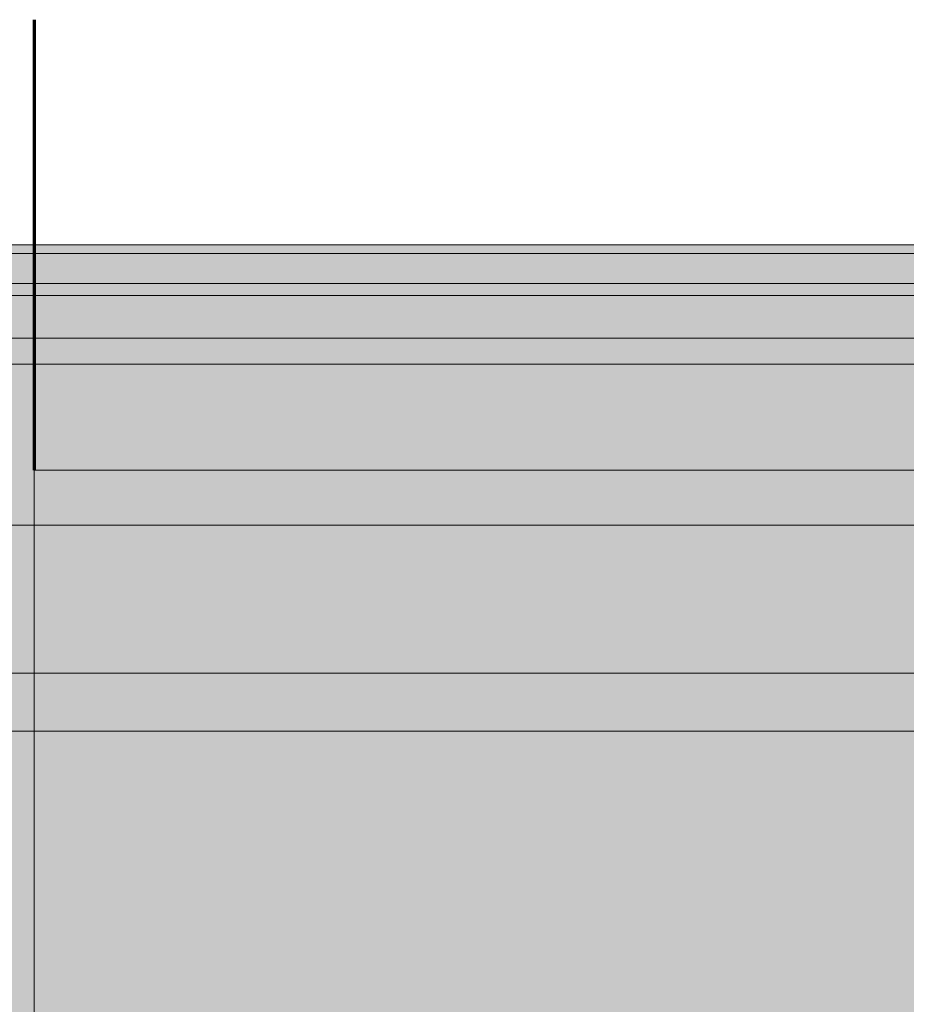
# Model space of a CAD drawing. Header units: metres. Extents: x -3.6 to 85.2, y -11 to 16.8.
# Tile 286 of 508: x 32.645 to 32.921, y 3.154 to 3.46. Entities that reach past the tile are written whole.
import ezdxf

# ---------------------------------------------------------------- set-up
doc = ezdxf.new("R2010")
doc.units = ezdxf.units.M
doc.header["$MEASUREMENT"] = 0
doc.linetypes.add('Achse', pattern=[0.2, 0.1, -0.05, 0, -0.05])
for name, color, linetype in [('653 - Abdeckung.TB Verkofferung', 7, 'Continuous'), ('Neubau_612 - Struktur.Stahlbau', 7, 'Continuous'), ('Neubau_701 - Einrichtung.Möbel', 7, 'Continuous')]:
    doc.layers.add(name, color=color, linetype=linetype)

msp = doc.modelspace()

# ---------------------------------------------------------------- hatches: boundary and pattern name
at = {"layer": '653 - Abdeckung.TB Verkofferung', "linetype": 'Continuous', "lineweight": 0, "true_color": 0x1c1c1c}
msp.add_hatch(color=250, dxfattribs=at).paths.add_polyline_path([(32.50908, 3.38999), (33.33503, 3.38999), (33.33503, 2.58999), (32.50908, 2.58999)])
at = {"layer": 'Neubau_701 - Einrichtung.Möbel', "linetype": 'Continuous', "lineweight": 0, "true_color": 0x3a3a3a}
for points in [[(33.30655, 3.38999), (32.55508, 3.38999), (32.55508, 3.38727), (33.30655, 3.38727)], [(33.30655, 3.38727), (32.55508, 3.38727), (32.55671, 3.37799), (33.30492, 3.37799)], [(33.30869, 3.37422), (33.30492, 3.37799), (32.55671, 3.37799), (32.55294, 3.37422), (32.60561, 3.37422), (32.60561, 3.36596), (32.60636, 3.36596), (32.60636, 3.37422), (33.25527, 3.37422), (33.25527, 3.36596), (33.25602, 3.36596), (33.25602, 3.37422)], [(32.60636, 3.37422), (32.60636, 3.36095), (33.25527, 3.36095), (33.25527, 3.37422)], [(32.60636, 3.35294), (33.25527, 3.35294), (33.25527, 3.36095), (32.60636, 3.36095)], [(32.60838, 3.35294), (32.60838, 3.30288), (33.25325, 3.30288), (33.25325, 3.35294)], [(33.25447, 3.25682), (33.25447, 3.30688), (33.25325, 3.30688), (33.25325, 3.30288), (32.60838, 3.30288), (32.60838, 3.30688), (32.60716, 3.30688), (32.60716, 3.25682)], [(32.60636, 3.25682), (32.60636, 3.2388), (33.25527, 3.2388), (33.25527, 3.25682)]]:
    msp.add_hatch(color=250, dxfattribs=at).paths.add_polyline_path(points)
h = msp.add_hatch(color=250, dxfattribs=at)
h.paths.add_polyline_path([(33.25527, 3.24881), (33.25527, 3.2388), (32.60636, 3.2388), (32.60636, 3.24881), (32.60561, 3.24881), (32.60561, 2.73116), (32.60636, 2.73116), (32.60636, 2.74118), (33.25527, 2.74118), (33.25527, 2.73116), (33.25602, 2.73116), (33.25602, 3.24881)])
h.paths.add_polyline_path([(33.19098, 3.14518), (33.19098, 2.83479), (32.67065, 2.83479), (32.67065, 3.14518)], flags=0)

# ---------------------------------------------------------------- linework, layer by layer
at = {"layer": '653 - Abdeckung.TB Verkofferung', "color": 1, "linetype": 'Continuous', "lineweight": 18, "flags": 128}
msp.add_lwpolyline([(32.50908, 3.38999), (33.33503, 3.38999), (33.33503, 2.58999), (32.50908, 2.58999)], close=True, dxfattribs=at)
at = {"layer": 'Neubau_612 - Struktur.Stahlbau', "color": 1, "linetype": 'Continuous', "lineweight": 70}
msp.add_line((32.64999, 3.45999), (32.64999, 3.31999), dxfattribs=at)
at = {"layer": 'Neubau_612 - Struktur.Stahlbau', "color": 1, "linetype": 'Achse', "lineweight": 9}
msp.add_line((32.57999, 3.38999), (33.27999, 3.38999), dxfattribs=at)
at = {"layer": 'Neubau_612 - Struktur.Stahlbau', "color": 1, "linetype": 'Continuous', "lineweight": 13}
for p, q in [((32.64999, 2.65999), (32.64999, 3.31999)), ((32.64999, 3.31999), (33.20999, 3.31999))]:
    msp.add_line(p, q, dxfattribs=at)
at = {"layer": 'Neubau_701 - Einrichtung.Möbel', "color": 7, "linetype": 'Continuous', "lineweight": 13, "true_color": 0xebebeb}
for p, q in [((32.55508, 3.38999), (33.30655, 3.38999)), ((32.55508, 3.38727), (33.30655, 3.38727)), ((33.30492, 3.37799), (32.55671, 3.37799)), ((32.60636, 3.37422), (33.25527, 3.37422)), ((33.25527, 3.36095), (32.60636, 3.36095)), ((33.25527, 3.35294), (32.60636, 3.35294)), ((32.60838, 3.30288), (33.25325, 3.30288)), ((32.60636, 3.25682), (33.25527, 3.25682)), ((33.25527, 3.2388), (32.60636, 3.2388))]:
    msp.add_line(p, q, dxfattribs=at)

doc.saveas('drawing.dxf')
